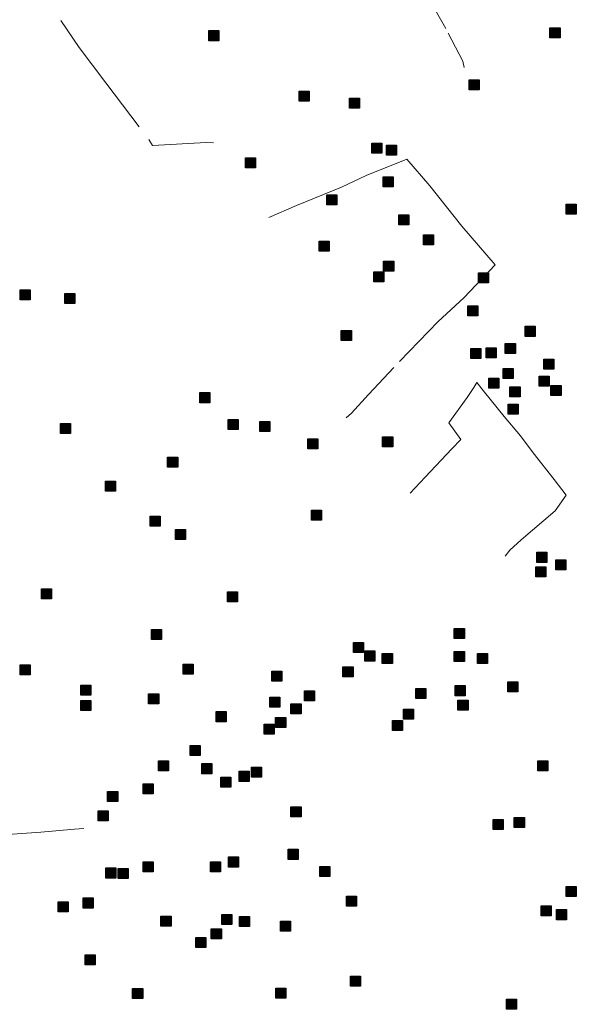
# Model space of a CAD drawing. Extents: x 445.6 to 500, y 8618.1 to 8673.4.
# Drawn here: x 460.33 to 463.54, y 8634.55 to 8640.26 of the extents above; entities that cross this region are included whole.
import ezdxf

# ---------------------------------------------------------------- set-up
doc = ezdxf.new("R2010")
doc.units = 0
doc.header["$LTSCALE"] = 0.064
doc.linetypes.add('DOT_DASHED', pattern=[7.7, 5, -1.2, 0.3, -1.2])
doc.layers.add('2', color=7, linetype='Continuous', lineweight=25)
doc.layers.add('22', color=7, linetype='DOT_DASHED', lineweight=13)

msp = doc.modelspace()

# ---------------------------------------------------------------- hatches: boundary and pattern name
at = {"layer": '2'}
for points in [[(461.4223, 8640.1988), (461.4803, 8640.1988), (461.4803, 8640.1408), (461.4223, 8640.1408)], [(463.3915, 8640.2155), (463.4495, 8640.2155), (463.4495, 8640.1575), (463.3915, 8640.1575)], [(462.9242, 8639.9146), (462.9822, 8639.9146), (462.9822, 8639.8566), (462.9242, 8639.8566)], [(461.9436, 8639.8501), (462.0016, 8639.8501), (462.0016, 8639.7921), (461.9436, 8639.7921)], [(462.2341, 8639.8095), (462.2921, 8639.8095), (462.2921, 8639.7515), (462.2341, 8639.7515)], [(462.3635, 8639.5487), (462.4215, 8639.5487), (462.4215, 8639.4907), (462.3635, 8639.4907)], [(462.4479, 8639.5385), (462.5059, 8639.5385), (462.5059, 8639.4805), (462.4479, 8639.4805)], [(461.6333, 8639.4639), (461.6913, 8639.4639), (461.6913, 8639.4059), (461.6333, 8639.4059)], [(462.4277, 8639.3556), (462.4857, 8639.3556), (462.4857, 8639.2976), (462.4277, 8639.2976)], [(462.1024, 8639.2505), (462.1604, 8639.2505), (462.1604, 8639.1925), (462.1024, 8639.1925)], [(463.4849, 8639.1964), (463.5429, 8639.1964), (463.5429, 8639.1384), (463.4849, 8639.1384)], [(462.5189, 8639.1354), (462.5769, 8639.1354), (462.5769, 8639.0774), (462.5189, 8639.0774)], [(462.0585, 8638.9829), (462.1165, 8638.9829), (462.1165, 8638.9249), (462.0585, 8638.9249)], [(462.6607, 8639.0202), (462.7187, 8639.0202), (462.7187, 8638.9622), (462.6607, 8638.9622)], [(462.4311, 8638.8677), (462.4891, 8638.8677), (462.4891, 8638.8097), (462.4311, 8638.8097)], [(462.3736, 8638.8068), (462.4316, 8638.8068), (462.4316, 8638.7488), (462.3736, 8638.7488)], [(462.9783, 8638.8), (463.0363, 8638.8), (463.0363, 8638.742), (462.9783, 8638.742)], [(460.3329, 8638.7017), (460.3909, 8638.7017), (460.3909, 8638.6437), (460.3329, 8638.6437)], [(460.5896, 8638.6813), (460.6476, 8638.6813), (460.6476, 8638.6233), (460.5896, 8638.6233)], [(462.9175, 8638.6103), (462.9755, 8638.6103), (462.9755, 8638.5523), (462.9175, 8638.5523)], [(462.1868, 8638.4679), (462.2448, 8638.4679), (462.2448, 8638.4099), (462.1868, 8638.4099)], [(463.2485, 8638.4917), (463.3065, 8638.4917), (463.3065, 8638.4337), (463.2485, 8638.4337)], [(462.9343, 8638.3629), (462.9923, 8638.3629), (462.9923, 8638.3049), (462.9343, 8638.3049)], [(463.0231, 8638.3682), (463.0811, 8638.3682), (463.0811, 8638.3102), (463.0231, 8638.3102)], [(463.1336, 8638.3934), (463.1916, 8638.3934), (463.1916, 8638.3354), (463.1336, 8638.3354)], [(463.3566, 8638.302), (463.4146, 8638.302), (463.4146, 8638.244), (463.3566, 8638.244)], [(463.1217, 8638.2483), (463.1797, 8638.2483), (463.1797, 8638.1903), (463.1217, 8638.1903)], [(463.0386, 8638.1927), (463.0966, 8638.1927), (463.0966, 8638.1347), (463.0386, 8638.1347)], [(463.3295, 8638.2037), (463.3875, 8638.2037), (463.3875, 8638.1457), (463.3295, 8638.1457)], [(463.1605, 8638.1427), (463.2185, 8638.1427), (463.2185, 8638.0847), (463.1605, 8638.0847)], [(463.3971, 8638.1495), (463.4551, 8638.1495), (463.4551, 8638.0915), (463.3971, 8638.0915)], [(461.3694, 8638.1088), (461.4274, 8638.1088), (461.4274, 8638.0508), (461.3694, 8638.0508)], [(463.1494, 8638.0426), (463.2074, 8638.0426), (463.2074, 8637.9846), (463.1494, 8637.9846)], [(461.5331, 8637.9533), (461.5911, 8637.9533), (461.5911, 8637.8953), (461.5331, 8637.8953)], [(460.5645, 8637.9308), (460.6225, 8637.9308), (460.6225, 8637.8728), (460.5645, 8637.8728)], [(461.716, 8637.9422), (461.774, 8637.9422), (461.774, 8637.8842), (461.716, 8637.8842)], [(461.9931, 8637.8422), (462.0511, 8637.8422), (462.0511, 8637.7842), (461.9931, 8637.7842)], [(462.4253, 8637.8533), (462.4833, 8637.8533), (462.4833, 8637.7953), (462.4253, 8637.7953)], [(461.184, 8637.7366), (461.242, 8637.7366), (461.242, 8637.6786), (461.184, 8637.6786)], [(460.825, 8637.5973), (460.883, 8637.5973), (460.883, 8637.5393), (460.825, 8637.5393)], [(461.083, 8637.3956), (461.141, 8637.3956), (461.141, 8637.3376), (461.083, 8637.3376)], [(462.0152, 8637.4309), (462.0732, 8637.4309), (462.0732, 8637.3729), (462.0152, 8637.3729)], [(461.2295, 8637.3194), (461.2875, 8637.3194), (461.2875, 8637.2614), (461.2295, 8637.2614)], [(463.3157, 8637.1867), (463.3737, 8637.1867), (463.3737, 8637.1287), (463.3157, 8637.1287)], [(463.3101, 8637.1033), (463.3681, 8637.1033), (463.3681, 8637.0453), (463.3101, 8637.0453)], [(463.4259, 8637.1433), (463.4839, 8637.1433), (463.4839, 8637.0853), (463.4259, 8637.0853)], [(460.4549, 8636.9761), (460.5129, 8636.9761), (460.5129, 8636.9181), (460.4549, 8636.9181)], [(461.5288, 8636.9581), (461.5868, 8636.9581), (461.5868, 8636.9001), (461.5288, 8636.9001)], [(462.8391, 8636.7476), (462.8971, 8636.7476), (462.8971, 8636.6896), (462.8391, 8636.6896)], [(461.091, 8636.7414), (461.149, 8636.7414), (461.149, 8636.6834), (461.091, 8636.6834)], [(462.2564, 8636.667), (462.3144, 8636.667), (462.3144, 8636.609), (462.2564, 8636.609)], [(462.3229, 8636.617), (462.3809, 8636.617), (462.3809, 8636.559), (462.3229, 8636.559)], [(462.4235, 8636.6031), (462.4815, 8636.6031), (462.4815, 8636.5451), (462.4235, 8636.5451)], [(462.8391, 8636.6142), (462.8971, 8636.6142), (462.8971, 8636.5562), (462.8391, 8636.5562)], [(462.9721, 8636.6031), (463.0301, 8636.6031), (463.0301, 8636.5451), (462.9721, 8636.5451)], [(460.333, 8636.537), (460.391, 8636.537), (460.391, 8636.479), (460.333, 8636.479)], [(461.2739, 8636.5413), (461.3319, 8636.5413), (461.3319, 8636.4833), (461.2739, 8636.4833)], [(462.1963, 8636.5252), (462.2543, 8636.5252), (462.2543, 8636.4672), (462.1963, 8636.4672)], [(461.7853, 8636.5003), (461.8433, 8636.5003), (461.8433, 8636.4423), (461.7853, 8636.4423)], [(460.6821, 8636.4203), (460.7401, 8636.4203), (460.7401, 8636.3623), (460.6821, 8636.3623)], [(462.8438, 8636.4169), (462.9018, 8636.4169), (462.9018, 8636.3589), (462.8438, 8636.3589)], [(463.1486, 8636.4392), (463.2066, 8636.4392), (463.2066, 8636.3812), (463.1486, 8636.3812)], [(461.0744, 8636.369), (461.1324, 8636.369), (461.1324, 8636.311), (461.0744, 8636.311)], [(461.7742, 8636.3502), (461.8322, 8636.3502), (461.8322, 8636.2922), (461.7742, 8636.2922)], [(461.9746, 8636.3863), (462.0326, 8636.3863), (462.0326, 8636.3283), (461.9746, 8636.3283)], [(462.6166, 8636.4003), (462.6746, 8636.4003), (462.6746, 8636.3423), (462.6166, 8636.3423)], [(460.6821, 8636.3314), (460.7401, 8636.3314), (460.7401, 8636.2734), (460.6821, 8636.2734)], [(461.8962, 8636.3113), (461.9542, 8636.3113), (461.9542, 8636.2533), (461.8962, 8636.2533)], [(462.8604, 8636.3336), (462.9184, 8636.3336), (462.9184, 8636.2756), (462.8604, 8636.2756)], [(461.4639, 8636.2669), (461.5219, 8636.2669), (461.5219, 8636.2089), (461.4639, 8636.2089)], [(461.8075, 8636.2335), (461.8655, 8636.2335), (461.8655, 8636.1755), (461.8075, 8636.1755)], [(462.5454, 8636.2807), (462.6034, 8636.2807), (462.6034, 8636.2227), (462.5454, 8636.2227)], [(461.741, 8636.1946), (461.799, 8636.1946), (461.799, 8636.1366), (461.741, 8636.1366)], [(462.4827, 8636.2152), (462.5407, 8636.2152), (462.5407, 8636.1572), (462.4827, 8636.1572)], [(461.3143, 8636.0723), (461.3723, 8636.0723), (461.3723, 8636.0143), (461.3143, 8636.0143)], [(461.1314, 8635.9834), (461.1894, 8635.9834), (461.1894, 8635.9254), (461.1314, 8635.9254)], [(461.3808, 8635.9667), (461.4388, 8635.9667), (461.4388, 8635.9087), (461.3808, 8635.9087)], [(463.3204, 8635.9834), (463.3784, 8635.9834), (463.3784, 8635.9254), (463.3204, 8635.9254)], [(461.5969, 8635.9223), (461.6549, 8635.9223), (461.6549, 8635.8643), (461.5969, 8635.8643)], [(461.6673, 8635.9465), (461.7253, 8635.9465), (461.7253, 8635.8885), (461.6673, 8635.8885)], [(461.0427, 8635.85), (461.1007, 8635.85), (461.1007, 8635.792), (461.0427, 8635.792)], [(461.4916, 8635.8889), (461.5496, 8635.8889), (461.5496, 8635.8309), (461.4916, 8635.8309)], [(460.8377, 8635.8055), (460.8957, 8635.8055), (460.8957, 8635.7475), (460.8377, 8635.7475)], [(460.7823, 8635.6944), (460.8403, 8635.6944), (460.8403, 8635.6364), (460.7823, 8635.6364)], [(461.8962, 8635.7166), (461.9542, 8635.7166), (461.9542, 8635.6586), (461.8962, 8635.6586)], [(463.0636, 8635.645), (463.1216, 8635.645), (463.1216, 8635.587), (463.0636, 8635.587)], [(463.1855, 8635.6561), (463.2435, 8635.6561), (463.2435, 8635.5981), (463.1855, 8635.5981)], [(461.8795, 8635.472), (461.9375, 8635.472), (461.9375, 8635.414), (461.8795, 8635.414)], [(461.0427, 8635.3998), (461.1007, 8635.3998), (461.1007, 8635.3418), (461.0427, 8635.3418)], [(461.4307, 8635.3998), (461.4887, 8635.3998), (461.4887, 8635.3418), (461.4307, 8635.3418)], [(461.536, 8635.4276), (461.594, 8635.4276), (461.594, 8635.3696), (461.536, 8635.3696)], [(460.8262, 8635.3642), (460.8842, 8635.3642), (460.8842, 8635.3062), (460.8262, 8635.3062)], [(460.8987, 8635.3609), (460.9567, 8635.3609), (460.9567, 8635.3029), (460.8987, 8635.3029)], [(462.0622, 8635.3734), (462.1202, 8635.3734), (462.1202, 8635.3154), (462.0622, 8635.3154)], [(463.4847, 8635.257), (463.5427, 8635.257), (463.5427, 8635.199), (463.4847, 8635.199)], [(460.5524, 8635.1687), (460.6104, 8635.1687), (460.6104, 8635.1107), (460.5524, 8635.1107)], [(460.6965, 8635.1909), (460.7545, 8635.1909), (460.7545, 8635.1329), (460.6965, 8635.1329)], [(462.2173, 8635.2011), (462.2753, 8635.2011), (462.2753, 8635.1431), (462.2173, 8635.1431)], [(461.4969, 8635.0955), (461.5549, 8635.0955), (461.5549, 8635.0375), (461.4969, 8635.0375)], [(463.3406, 8635.1459), (463.3986, 8635.1459), (463.3986, 8635.0879), (463.3406, 8635.0879)], [(463.4293, 8635.1237), (463.4873, 8635.1237), (463.4873, 8635.0657), (463.4293, 8635.0657)], [(461.1454, 8635.0853), (461.2034, 8635.0853), (461.2034, 8635.0273), (461.1454, 8635.0273)], [(461.5993, 8635.0849), (461.6573, 8635.0849), (461.6573, 8635.0269), (461.5993, 8635.0269)], [(461.835, 8635.0566), (461.893, 8635.0566), (461.893, 8634.9986), (461.835, 8634.9986)], [(461.436, 8635.0121), (461.494, 8635.0121), (461.494, 8634.9541), (461.436, 8634.9541)], [(461.3473, 8634.9621), (461.4053, 8634.9621), (461.4053, 8634.9041), (461.3473, 8634.9041)], [(460.7076, 8634.863), (460.7656, 8634.863), (460.7656, 8634.805), (460.7076, 8634.805)], [(462.2395, 8634.7398), (462.2975, 8634.7398), (462.2975, 8634.6818), (462.2395, 8634.6818)], [(460.9819, 8634.6685), (461.0399, 8634.6685), (461.0399, 8634.6105), (460.9819, 8634.6105)], [(461.809, 8634.6706), (461.867, 8634.6706), (461.867, 8634.6126), (461.809, 8634.6126)], [(463.1411, 8634.6067), (463.1991, 8634.6067), (463.1991, 8634.5487), (463.1411, 8634.5487)]]:
    msp.add_hatch(color=256, dxfattribs=at).paths.add_polyline_path(points)

# ---------------------------------------------------------------- linework, layer by layer
for points in [[(461.4223, 8640.1988), (461.4803, 8640.1988), (461.4803, 8640.1408), (461.4223, 8640.1408)], [(463.3915, 8640.2155), (463.4495, 8640.2155), (463.4495, 8640.1575), (463.3915, 8640.1575)], [(462.9242, 8639.9146), (462.9822, 8639.9146), (462.9822, 8639.8566), (462.9242, 8639.8566)], [(461.9436, 8639.8501), (462.0016, 8639.8501), (462.0016, 8639.7921), (461.9436, 8639.7921)], [(462.2341, 8639.8095), (462.2921, 8639.8095), (462.2921, 8639.7515), (462.2341, 8639.7515)], [(462.3635, 8639.5487), (462.4215, 8639.5487), (462.4215, 8639.4907), (462.3635, 8639.4907)], [(462.4479, 8639.5385), (462.5059, 8639.5385), (462.5059, 8639.4805), (462.4479, 8639.4805)], [(461.6333, 8639.4639), (461.6913, 8639.4639), (461.6913, 8639.4059), (461.6333, 8639.4059)], [(462.4277, 8639.3556), (462.4857, 8639.3556), (462.4857, 8639.2976), (462.4277, 8639.2976)], [(462.1024, 8639.2505), (462.1604, 8639.2505), (462.1604, 8639.1925), (462.1024, 8639.1925)], [(463.4849, 8639.1964), (463.5429, 8639.1964), (463.5429, 8639.1384), (463.4849, 8639.1384)], [(462.5189, 8639.1354), (462.5769, 8639.1354), (462.5769, 8639.0774), (462.5189, 8639.0774)], [(462.0585, 8638.9829), (462.1165, 8638.9829), (462.1165, 8638.9249), (462.0585, 8638.9249)], [(462.6607, 8639.0202), (462.7187, 8639.0202), (462.7187, 8638.9622), (462.6607, 8638.9622)], [(462.4311, 8638.8677), (462.4891, 8638.8677), (462.4891, 8638.8097), (462.4311, 8638.8097)], [(462.3736, 8638.8068), (462.4316, 8638.8068), (462.4316, 8638.7488), (462.3736, 8638.7488)], [(462.9783, 8638.8), (463.0363, 8638.8), (463.0363, 8638.742), (462.9783, 8638.742)], [(460.3329, 8638.7017), (460.3909, 8638.7017), (460.3909, 8638.6437), (460.3329, 8638.6437)], [(460.5896, 8638.6813), (460.6476, 8638.6813), (460.6476, 8638.6233), (460.5896, 8638.6233)], [(462.9175, 8638.6103), (462.9755, 8638.6103), (462.9755, 8638.5523), (462.9175, 8638.5523)], [(462.1868, 8638.4679), (462.2448, 8638.4679), (462.2448, 8638.4099), (462.1868, 8638.4099)], [(463.2485, 8638.4917), (463.3065, 8638.4917), (463.3065, 8638.4337), (463.2485, 8638.4337)], [(462.9343, 8638.3629), (462.9923, 8638.3629), (462.9923, 8638.3049), (462.9343, 8638.3049)], [(463.0231, 8638.3682), (463.0811, 8638.3682), (463.0811, 8638.3102), (463.0231, 8638.3102)], [(463.1336, 8638.3934), (463.1916, 8638.3934), (463.1916, 8638.3354), (463.1336, 8638.3354)], [(463.3566, 8638.302), (463.4146, 8638.302), (463.4146, 8638.244), (463.3566, 8638.244)], [(463.1217, 8638.2483), (463.1797, 8638.2483), (463.1797, 8638.1903), (463.1217, 8638.1903)], [(463.0386, 8638.1927), (463.0966, 8638.1927), (463.0966, 8638.1347), (463.0386, 8638.1347)], [(463.3295, 8638.2037), (463.3875, 8638.2037), (463.3875, 8638.1457), (463.3295, 8638.1457)], [(463.1605, 8638.1427), (463.2185, 8638.1427), (463.2185, 8638.0847), (463.1605, 8638.0847)], [(463.3971, 8638.1495), (463.4551, 8638.1495), (463.4551, 8638.0915), (463.3971, 8638.0915)], [(461.3694, 8638.1088), (461.4274, 8638.1088), (461.4274, 8638.0508), (461.3694, 8638.0508)], [(463.1494, 8638.0426), (463.2074, 8638.0426), (463.2074, 8637.9846), (463.1494, 8637.9846)], [(461.5331, 8637.9533), (461.5911, 8637.9533), (461.5911, 8637.8953), (461.5331, 8637.8953)], [(460.5645, 8637.9308), (460.6225, 8637.9308), (460.6225, 8637.8728), (460.5645, 8637.8728)], [(461.716, 8637.9422), (461.774, 8637.9422), (461.774, 8637.8842), (461.716, 8637.8842)], [(461.9931, 8637.8422), (462.0511, 8637.8422), (462.0511, 8637.7842), (461.9931, 8637.7842)], [(462.4253, 8637.8533), (462.4833, 8637.8533), (462.4833, 8637.7953), (462.4253, 8637.7953)], [(461.184, 8637.7366), (461.242, 8637.7366), (461.242, 8637.6786), (461.184, 8637.6786)], [(460.825, 8637.5973), (460.883, 8637.5973), (460.883, 8637.5393), (460.825, 8637.5393)], [(461.083, 8637.3956), (461.141, 8637.3956), (461.141, 8637.3376), (461.083, 8637.3376)], [(462.0152, 8637.4309), (462.0732, 8637.4309), (462.0732, 8637.3729), (462.0152, 8637.3729)], [(461.2295, 8637.3194), (461.2875, 8637.3194), (461.2875, 8637.2614), (461.2295, 8637.2614)], [(463.3157, 8637.1867), (463.3737, 8637.1867), (463.3737, 8637.1287), (463.3157, 8637.1287)], [(463.3101, 8637.1033), (463.3681, 8637.1033), (463.3681, 8637.0453), (463.3101, 8637.0453)], [(463.4259, 8637.1433), (463.4839, 8637.1433), (463.4839, 8637.0853), (463.4259, 8637.0853)], [(460.4549, 8636.9761), (460.5129, 8636.9761), (460.5129, 8636.9181), (460.4549, 8636.9181)], [(461.5288, 8636.9581), (461.5868, 8636.9581), (461.5868, 8636.9001), (461.5288, 8636.9001)], [(462.8391, 8636.7476), (462.8971, 8636.7476), (462.8971, 8636.6896), (462.8391, 8636.6896)], [(461.091, 8636.7414), (461.149, 8636.7414), (461.149, 8636.6834), (461.091, 8636.6834)], [(462.2564, 8636.667), (462.3144, 8636.667), (462.3144, 8636.609), (462.2564, 8636.609)], [(462.3229, 8636.617), (462.3809, 8636.617), (462.3809, 8636.559), (462.3229, 8636.559)], [(462.4235, 8636.6031), (462.4815, 8636.6031), (462.4815, 8636.5451), (462.4235, 8636.5451)], [(462.8391, 8636.6142), (462.8971, 8636.6142), (462.8971, 8636.5562), (462.8391, 8636.5562)], [(462.9721, 8636.6031), (463.0301, 8636.6031), (463.0301, 8636.5451), (462.9721, 8636.5451)], [(460.333, 8636.537), (460.391, 8636.537), (460.391, 8636.479), (460.333, 8636.479)], [(461.2739, 8636.5413), (461.3319, 8636.5413), (461.3319, 8636.4833), (461.2739, 8636.4833)], [(462.1963, 8636.5252), (462.2543, 8636.5252), (462.2543, 8636.4672), (462.1963, 8636.4672)], [(461.7853, 8636.5003), (461.8433, 8636.5003), (461.8433, 8636.4423), (461.7853, 8636.4423)], [(460.6821, 8636.4203), (460.7401, 8636.4203), (460.7401, 8636.3623), (460.6821, 8636.3623)], [(462.8438, 8636.4169), (462.9018, 8636.4169), (462.9018, 8636.3589), (462.8438, 8636.3589)], [(463.1486, 8636.4392), (463.2066, 8636.4392), (463.2066, 8636.3812), (463.1486, 8636.3812)], [(461.0744, 8636.369), (461.1324, 8636.369), (461.1324, 8636.311), (461.0744, 8636.311)], [(461.7742, 8636.3502), (461.8322, 8636.3502), (461.8322, 8636.2922), (461.7742, 8636.2922)], [(461.9746, 8636.3863), (462.0326, 8636.3863), (462.0326, 8636.3283), (461.9746, 8636.3283)], [(462.6166, 8636.4003), (462.6746, 8636.4003), (462.6746, 8636.3423), (462.6166, 8636.3423)], [(460.6821, 8636.3314), (460.7401, 8636.3314), (460.7401, 8636.2734), (460.6821, 8636.2734)], [(461.8962, 8636.3113), (461.9542, 8636.3113), (461.9542, 8636.2533), (461.8962, 8636.2533)], [(462.8604, 8636.3336), (462.9184, 8636.3336), (462.9184, 8636.2756), (462.8604, 8636.2756)], [(461.4639, 8636.2669), (461.5219, 8636.2669), (461.5219, 8636.2089), (461.4639, 8636.2089)], [(461.8075, 8636.2335), (461.8655, 8636.2335), (461.8655, 8636.1755), (461.8075, 8636.1755)], [(462.5454, 8636.2807), (462.6034, 8636.2807), (462.6034, 8636.2227), (462.5454, 8636.2227)], [(461.741, 8636.1946), (461.799, 8636.1946), (461.799, 8636.1366), (461.741, 8636.1366)], [(462.4827, 8636.2152), (462.5407, 8636.2152), (462.5407, 8636.1572), (462.4827, 8636.1572)], [(461.3143, 8636.0723), (461.3723, 8636.0723), (461.3723, 8636.0143), (461.3143, 8636.0143)], [(461.1314, 8635.9834), (461.1894, 8635.9834), (461.1894, 8635.9254), (461.1314, 8635.9254)], [(461.3808, 8635.9667), (461.4388, 8635.9667), (461.4388, 8635.9087), (461.3808, 8635.9087)], [(463.3204, 8635.9834), (463.3784, 8635.9834), (463.3784, 8635.9254), (463.3204, 8635.9254)], [(461.5969, 8635.9223), (461.6549, 8635.9223), (461.6549, 8635.8643), (461.5969, 8635.8643)], [(461.6673, 8635.9465), (461.7253, 8635.9465), (461.7253, 8635.8885), (461.6673, 8635.8885)], [(461.0427, 8635.85), (461.1007, 8635.85), (461.1007, 8635.792), (461.0427, 8635.792)], [(461.4916, 8635.8889), (461.5496, 8635.8889), (461.5496, 8635.8309), (461.4916, 8635.8309)], [(460.8377, 8635.8055), (460.8957, 8635.8055), (460.8957, 8635.7475), (460.8377, 8635.7475)], [(460.7823, 8635.6944), (460.8403, 8635.6944), (460.8403, 8635.6364), (460.7823, 8635.6364)], [(461.8962, 8635.7166), (461.9542, 8635.7166), (461.9542, 8635.6586), (461.8962, 8635.6586)], [(463.0636, 8635.645), (463.1216, 8635.645), (463.1216, 8635.587), (463.0636, 8635.587)], [(463.1855, 8635.6561), (463.2435, 8635.6561), (463.2435, 8635.5981), (463.1855, 8635.5981)], [(461.8795, 8635.472), (461.9375, 8635.472), (461.9375, 8635.414), (461.8795, 8635.414)], [(461.0427, 8635.3998), (461.1007, 8635.3998), (461.1007, 8635.3418), (461.0427, 8635.3418)], [(461.4307, 8635.3998), (461.4887, 8635.3998), (461.4887, 8635.3418), (461.4307, 8635.3418)], [(461.536, 8635.4276), (461.594, 8635.4276), (461.594, 8635.3696), (461.536, 8635.3696)], [(460.8262, 8635.3642), (460.8842, 8635.3642), (460.8842, 8635.3062), (460.8262, 8635.3062)], [(460.8987, 8635.3609), (460.9567, 8635.3609), (460.9567, 8635.3029), (460.8987, 8635.3029)], [(462.0622, 8635.3734), (462.1202, 8635.3734), (462.1202, 8635.3154), (462.0622, 8635.3154)], [(463.4847, 8635.257), (463.5427, 8635.257), (463.5427, 8635.199), (463.4847, 8635.199)], [(460.5524, 8635.1687), (460.6104, 8635.1687), (460.6104, 8635.1107), (460.5524, 8635.1107)], [(460.6965, 8635.1909), (460.7545, 8635.1909), (460.7545, 8635.1329), (460.6965, 8635.1329)], [(462.2173, 8635.2011), (462.2753, 8635.2011), (462.2753, 8635.1431), (462.2173, 8635.1431)], [(461.4969, 8635.0955), (461.5549, 8635.0955), (461.5549, 8635.0375), (461.4969, 8635.0375)], [(463.3406, 8635.1459), (463.3986, 8635.1459), (463.3986, 8635.0879), (463.3406, 8635.0879)], [(463.4293, 8635.1237), (463.4873, 8635.1237), (463.4873, 8635.0657), (463.4293, 8635.0657)], [(461.1454, 8635.0853), (461.2034, 8635.0853), (461.2034, 8635.0273), (461.1454, 8635.0273)], [(461.5993, 8635.0849), (461.6573, 8635.0849), (461.6573, 8635.0269), (461.5993, 8635.0269)], [(461.835, 8635.0566), (461.893, 8635.0566), (461.893, 8634.9986), (461.835, 8634.9986)], [(461.436, 8635.0121), (461.494, 8635.0121), (461.494, 8634.9541), (461.436, 8634.9541)], [(461.3473, 8634.9621), (461.4053, 8634.9621), (461.4053, 8634.9041), (461.3473, 8634.9041)], [(460.7076, 8634.863), (460.7656, 8634.863), (460.7656, 8634.805), (460.7076, 8634.805)], [(462.2395, 8634.7398), (462.2975, 8634.7398), (462.2975, 8634.6818), (462.2395, 8634.6818)], [(460.9819, 8634.6685), (461.0399, 8634.6685), (461.0399, 8634.6105), (460.9819, 8634.6105)], [(461.809, 8634.6706), (461.867, 8634.6706), (461.867, 8634.6126), (461.809, 8634.6126)], [(463.1411, 8634.6067), (463.1991, 8634.6067), (463.1991, 8634.5487), (463.1411, 8634.5487)]]:
    msp.add_lwpolyline(points, close=True, dxfattribs=at)
at = {"layer": '22'}
for points in [[(461.1443, 8642.2859), (461.336, 8642.2272), (461.4474, 8642.1809), (461.7568, 8641.804), (461.9641, 8641.5321), (462.1662, 8641.2768), (462.3426, 8641.0513), (462.4354, 8640.8752), (462.6337, 8640.4902), (462.8039, 8640.1844), (462.8879, 8640.022), (462.8969, 8639.9862)], [(460.5664, 8640.2574), (460.6728, 8640.102), (460.8275, 8639.8981), (461.075, 8639.5706), (461.0967, 8639.5366), (461.4061, 8639.5521), (461.4482, 8639.5508)], [(461.7681, 8639.1206), (461.9282, 8639.1894), (462.1886, 8639.2959), (462.3299, 8639.3628), (462.5656, 8639.4569), (462.697, 8639.3033), (462.883, 8639.0705), (463.0753, 8638.8468), (462.8943, 8638.6561), (462.7454, 8638.5199), (462.4892, 8638.2536), (462.3429, 8638.0976), (462.2462, 8637.9911), (462.2153, 8637.9642)], [(462.5834, 8637.5283), (462.6707, 8637.6204), (462.8244, 8637.7839), (462.8765, 8637.8384), (462.8071, 8637.935), (462.9137, 8638.0811), (462.9509, 8638.1381), (462.9687, 8638.1666), (463.0134, 8638.1121), (463.1275, 8637.9709), (463.2217, 8637.8595), (463.2936, 8637.7604), (463.4157, 8637.6078), (463.4851, 8637.5162), (463.4206, 8637.427), (463.2247, 8637.2586), (463.1602, 8637.1992), (463.1323, 8637.1638)], [(460.0234, 8635.538), (460.1715, 8635.5522), (460.4523, 8635.5706), (460.6464, 8635.5889), (460.6993, 8635.5912)]]:
    msp.add_lwpolyline(points, dxfattribs=at)

doc.saveas('drawing.dxf')
